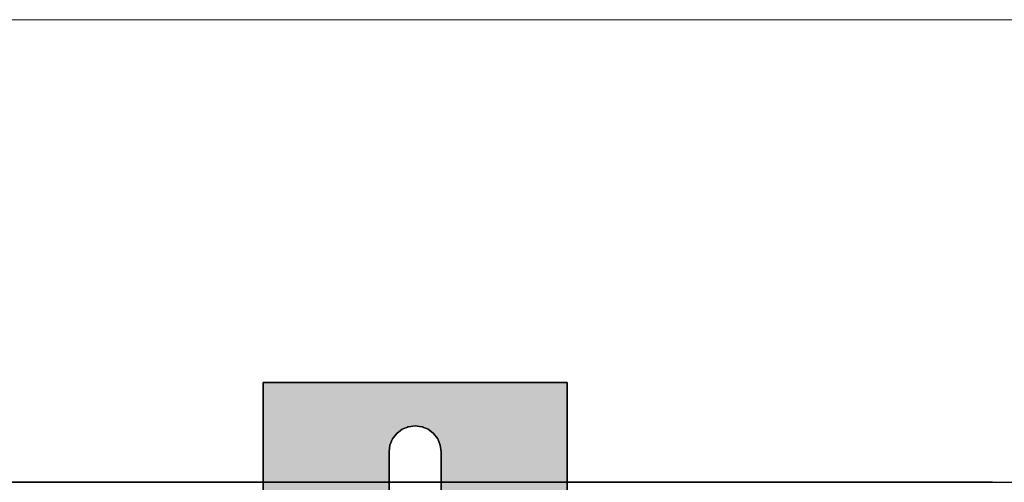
# Model space of a CAD drawing. Extents: x -133 to 627, y -127 to 467.
# Tile 193 of 421: x 70.16 to 74.69, y -28.55 to -26.42. Entities that reach past the tile are written whole.
import ezdxf

# ---------------------------------------------------------------- set-up
doc = ezdxf.new("R2010")
doc.units = 0
doc.layers.get('0').update_dxf_attribs({"lineweight": 35})
doc.layers.add('5_OG-SCHRAFF-FILL', color=7, linetype='Continuous', lineweight=25)
doc.layers.add('M-EQPT', color=2, linetype='Continuous', lineweight=30, true_color=0xffff00)
doc.layers.add('M-EQPT-Shading', color=2, linetype='Continuous', lineweight=30, true_color=0xffff00)

# ---------------------------------------------------------------- blocks, each defined once
blk = doc.blocks.new('Shading-A06HSSBKNL', base_point=(71.9808, -29.0104))
at = {"layer": 'M-EQPT-Shading', "color": 2, "true_color": 0xffff00}
for points in [[(71.8649, -28.9214), (71.8568, -28.9214), (71.2808, -28.0904)], [(71.8959, -28.3255), (71.8199, -28.3255), (71.2808, -28.0904)], [(71.8649, -28.3793), (71.8045, -28.3793), (71.2808, -28.0904)], [(71.8769, -28.3504), (71.8064, -28.3504), (71.2808, -28.0904)], [(71.8608, -28.4104), (71.5128, -28.4104), (71.2808, -28.0904)], [(71.8608, -28.8904), (71.8431, -28.8904), (71.2808, -28.0904)], [(71.9208, -28.3064), (71.846, -28.3064), (71.2808, -28.0904)], [(71.9363, -28.2904), (72.6808, -28.0904), (71.2808, -28.0904)], [(71.9497, -28.2945), (71.8853, -28.2945), (71.2808, -28.0904)], [(71.8959, -28.9752), (71.2808, -28.9752), (71.2808, -28.0904)], [(71.8787, -28.9504), (71.8769, -28.9504), (71.2808, -28.0904)], [(71.9808, -28.2904), (72.6808, -28.0904), (71.2808, -28.0904)], [(71.9497, -28.2945), (71.8853, -28.2945), (71.2808, -28.0904)], [(71.9208, -28.3064), (71.846, -28.3064), (71.2808, -28.0904)], [(71.8769, -28.3504), (71.8064, -28.3504), (71.2808, -28.0904)], [(71.8959, -28.3255), (71.8199, -28.3255), (71.2808, -28.0904)], [(71.8649, -28.3793), (71.2808, -28.3793), (71.2808, -28.0904)], [(71.9808, -28.2904), (71.9363, -28.2904), (71.2808, -28.0904)], [(71.9808, -28.2904), (71.9363, -28.2904), (72.6808, -28.0904)], [(72.0253, -28.2904), (71.9808, -28.2904), (72.6808, -28.0904)], [(72.0253, -28.2904), (71.9808, -28.2904), (72.6808, -28.0904)], [(72.0763, -28.2945), (72.0118, -28.2945), (72.6808, -28.0904)], [(72.0763, -28.2945), (72.0118, -28.2945), (72.6808, -28.0904)], [(72.1155, -28.3064), (72.0408, -28.3064), (72.6808, -28.0904)], [(72.1155, -28.3064), (72.0408, -28.3064), (72.6808, -28.0904)], [(72.1417, -28.3255), (72.0656, -28.3255), (72.6808, -28.0904)], [(72.1417, -28.3255), (72.0656, -28.3255), (72.6808, -28.0904)], [(72.1552, -28.3504), (72.0847, -28.3504), (72.6808, -28.0904)], [(72.1552, -28.3504), (72.0847, -28.3504), (72.6808, -28.0904)], [(72.6808, -28.9214), (72.0967, -28.9214), (72.6808, -28.0904)], [(72.1571, -28.3793), (72.0967, -28.3793), (72.6808, -28.0904)], [(72.1571, -28.3793), (72.0967, -28.3793), (72.6808, -28.0904)], [(72.4488, -28.4104), (72.1008, -28.4104), (72.6808, -28.0904)], [(72.1185, -28.8904), (72.1008, -28.8904), (72.6808, -28.0904)], [(72.6808, -28.4104), (72.1008, -28.4104), (72.6808, -28.0904)], [(71.9208, -28.3064), (71.9497, -28.2945), (71.8853, -28.2945)], [(71.9208, -28.3064), (71.9497, -28.2945), (71.8853, -28.2945)], [(71.9497, -28.2945), (71.9808, -28.2904), (71.9363, -28.2904)], [(71.9497, -28.2945), (71.9808, -28.2904), (71.9363, -28.2904)], [(72.0118, -28.2945), (72.0253, -28.2904), (71.9808, -28.2904)], [(72.0118, -28.2945), (72.0253, -28.2904), (71.9808, -28.2904)], [(72.0408, -28.3064), (72.0763, -28.2945), (72.0118, -28.2945)], [(72.0408, -28.3064), (72.0763, -28.2945), (72.0118, -28.2945)], [(71.8769, -28.3504), (71.8959, -28.3255), (71.8199, -28.3255)], [(71.8769, -28.3504), (71.8959, -28.3255), (71.8199, -28.3255)], [(71.8959, -28.3255), (71.9208, -28.3064), (71.846, -28.3064)], [(71.8959, -28.3255), (71.9208, -28.3064), (71.846, -28.3064)], [(72.0656, -28.3255), (72.1155, -28.3064), (72.0408, -28.3064)], [(72.0656, -28.3255), (72.1155, -28.3064), (72.0408, -28.3064)], [(72.0847, -28.3504), (72.1417, -28.3255), (72.0656, -28.3255)], [(72.0847, -28.3504), (72.1417, -28.3255), (72.0656, -28.3255)], [(71.8608, -28.4104), (71.2808, -28.4104), (71.8649, -28.3793)], [(71.2808, -28.4104), (71.8649, -28.3793), (71.2808, -28.3793)], [(71.8608, -28.4104), (71.8649, -28.3793), (71.8045, -28.3793)], [(71.8649, -28.3793), (71.8769, -28.3504), (71.8064, -28.3504)], [(71.8649, -28.3793), (71.8769, -28.3504), (71.8064, -28.3504)], [(72.0967, -28.3793), (72.1552, -28.3504), (72.0847, -28.3504)], [(72.0967, -28.3793), (72.1552, -28.3504), (72.0847, -28.3504)], [(72.1008, -28.4104), (72.1571, -28.3793), (72.0967, -28.3793)], [(72.1008, -28.4104), (72.1571, -28.3793), (72.0967, -28.3793)], [(71.2808, -29.1504), (71.8608, -28.4104), (71.2808, -28.4104)], [(71.8608, -28.8904), (71.4846, -28.8904), (71.8608, -28.4104)], [(71.8608, -28.8904), (71.8608, -28.4104), (71.5128, -28.4104)], [(72.1008, -28.8904), (72.4488, -28.4104), (72.1008, -28.4104)], [(72.6808, -28.8904), (72.1008, -28.8904), (72.6808, -28.4104)], [(72.1008, -28.8904), (72.6808, -28.4104), (72.1008, -28.4104)]]:
    blk.add_solid(points, dxfattribs=at)
blk = doc.blocks.new('Referenz-A06HSSHCNL', base_point=(-102.5768, -104.9763))
at = {"layer": '5_OG-SCHRAFF-FILL', "color": 0, "lineweight": 13}
blk.add_line((56.6681, -26.42), (114.4316, -26.42), dxfattribs=at)
blk = doc.blocks.new('Kreis-A06HSST5NL', base_point=(63.8408, -28.5504))
at = {"color": 0, "linetype": 'ByBlock', "lineweight": -2, "ltscale": 0.3}
for p, q in [((70.3867, -28.5504), (69.7195, -28.5504)), ((69.7195, -28.5504), (70.3867, -28.5504)), ((71.0307, -28.5504), (70.3867, -28.5504)), ((70.3867, -28.5504), (71.0307, -28.5504)), ((71.6408, -28.5504), (71.0307, -28.5504)), ((71.0307, -28.5504), (71.6408, -28.5504)), ((72.2064, -28.5504), (71.6408, -28.5504)), ((71.6408, -28.5504), (72.2064, -28.5504)), ((72.7177, -28.5504), (72.2064, -28.5504)), ((72.2064, -28.5504), (72.7177, -28.5504)), ((73.1662, -28.5504), (72.7177, -28.5504)), ((72.7177, -28.5504), (73.1662, -28.5504)), ((73.5441, -28.5504), (73.1662, -28.5504)), ((73.1662, -28.5504), (73.5441, -28.5504)), ((73.845, -28.5504), (73.5441, -28.5504)), ((73.5441, -28.5504), (73.845, -28.5504)), ((74.0636, -28.5504), (73.845, -28.5504)), ((73.845, -28.5504), (74.0636, -28.5504)), ((74.1963, -28.5504), (74.0636, -28.5504)), ((74.0636, -28.5504), (74.1963, -28.5504)), ((74.2408, -28.5504), (74.1963, -28.5504)), ((74.1963, -28.5504), (74.2408, -28.5504))]:
    blk.add_line(p, q, dxfattribs=at)
blk = doc.blocks.new('Kreis-A06HSSTBNL', base_point=(71.9808, -28.5504))
at = {"color": 0, "linetype": 'ByBlock', "lineweight": -2, "ltscale": 0.3}
for p, q in [((71.9896, -28.5504), (71.9808, -28.5504)), ((72.016, -28.5504), (71.9896, -28.5504)), ((72.0594, -28.5504), (72.016, -28.5504)), ((72.119, -28.5504), (72.0594, -28.5504)), ((72.1939, -28.5504), (72.119, -28.5504)), ((72.2827, -28.5504), (72.1939, -28.5504)), ((72.3838, -28.5504), (72.2827, -28.5504))]:
    blk.add_line(p, q, dxfattribs=at)
blk = doc.blocks.new('Kreis-A06HSSTNNL', base_point=(71.9808, -28.5504))
at = {"color": 0, "linetype": 'ByBlock', "lineweight": -2, "ltscale": 0.3}
for p, q in [((71.9896, -28.5504), (71.9808, -28.5504)), ((72.016, -28.5504), (71.9896, -28.5504)), ((72.0594, -28.5504), (72.016, -28.5504)), ((72.119, -28.5504), (72.0594, -28.5504)), ((72.1939, -28.5504), (72.119, -28.5504)), ((72.2827, -28.5504), (72.1939, -28.5504)), ((72.3838, -28.5504), (72.2827, -28.5504))]:
    blk.add_line(p, q, dxfattribs=at)
blk = doc.blocks.new('Kreis-A06HST0TNL', base_point=(74.5899, -28.5504))
at = {"color": 0, "linetype": 'ByBlock', "lineweight": -2, "ltscale": 0.3}
for p, q in [((74.5899, -28.5504), (74.6421, -28.5504)), ((74.6421, -28.5504), (74.6934, -28.5504)), ((74.6934, -28.5504), (74.743, -28.5504)), ((74.743, -28.5504), (74.7899, -28.5504)), ((74.7899, -28.5504), (74.8334, -28.5504)), ((74.8334, -28.5504), (74.8728, -28.5504)), ((74.8728, -28.5504), (74.9073, -28.5504)), ((74.9073, -28.5504), (74.9363, -28.5504)), ((74.9363, -28.5504), (74.9595, -28.5504)), ((74.9595, -28.5504), (74.9763, -28.5504)), ((74.9763, -28.5504), (74.9865, -28.5504)), ((74.9865, -28.5504), (74.9899, -28.5504))]:
    blk.add_line(p, q, dxfattribs=at)
blk = doc.blocks.new('Blockreferenz-A06HST1NNL', base_point=(71.2808, -36.4374))
at = {"linetype": 'ByBlock', "lineweight": -2, "ltscale": 0.3}
for p, q in [((71.2808, -28.0904), (71.2808, -36.4374)), ((71.2808, -29.1504), (71.2808, -28.0904)), ((71.2808, -28.0904), (71.2808, -28.0904)), ((71.2808, -36.4374), (71.2808, -28.0904)), ((71.2808, -28.0904), (72.6808, -28.0904)), ((72.6808, -28.0904), (71.2808, -28.0904)), ((71.2808, -28.0904), (71.2808, -28.0904)), ((71.2808, -28.0904), (72.6808, -28.0904)), ((72.6808, -28.0904), (71.2808, -28.0904)), ((71.2808, -28.0904), (71.2808, -29.1504)), ((72.6808, -36.4374), (72.6808, -28.0904)), ((72.6808, -28.0904), (72.6808, -28.0904)), ((72.6808, -28.0904), (72.6808, -29.1504)), ((72.6808, -28.0904), (72.6808, -36.4374)), ((72.6808, -28.0904), (72.6808, -28.0904)), ((72.6808, -29.1504), (72.6808, -28.0904)), ((71.9497, -28.2945), (71.9208, -28.3064)), ((71.9208, -28.3064), (71.9497, -28.2945)), ((71.9208, -28.3064), (71.9497, -28.2945)), ((71.9497, -28.2945), (71.9208, -28.3064)), ((71.9808, -28.2904), (71.9497, -28.2945)), ((71.9497, -28.2945), (71.9808, -28.2904)), ((71.9497, -28.2945), (71.9808, -28.2904)), ((71.9808, -28.2904), (71.9497, -28.2945)), ((72.0118, -28.2945), (71.9808, -28.2904)), ((71.9808, -28.2904), (72.0118, -28.2945)), ((72.0118, -28.2945), (71.9808, -28.2904)), ((71.9808, -28.2904), (72.0118, -28.2945)), ((72.0408, -28.3064), (72.0118, -28.2945)), ((72.0118, -28.2945), (72.0408, -28.3064)), ((72.0118, -28.2945), (72.0408, -28.3064)), ((72.0408, -28.3064), (72.0118, -28.2945)), ((71.8959, -28.3255), (71.8769, -28.3504)), ((71.8769, -28.3504), (71.8959, -28.3255)), ((71.8769, -28.3504), (71.8959, -28.3255)), ((71.8959, -28.3255), (71.8769, -28.3504)), ((71.9208, -28.3064), (71.8959, -28.3255)), ((71.8959, -28.3255), (71.9208, -28.3064)), ((71.8959, -28.3255), (71.9208, -28.3064)), ((71.9208, -28.3064), (71.8959, -28.3255)), ((72.0656, -28.3255), (72.0408, -28.3064)), ((72.0408, -28.3064), (72.0656, -28.3255)), ((72.0408, -28.3064), (72.0656, -28.3255)), ((72.0656, -28.3255), (72.0408, -28.3064)), ((72.0847, -28.3504), (72.0656, -28.3255)), ((72.0656, -28.3255), (72.0847, -28.3504)), ((72.0656, -28.3255), (72.0847, -28.3504)), ((72.0847, -28.3504), (72.0656, -28.3255)), ((71.8649, -28.3793), (71.8608, -28.4104)), ((71.8608, -28.4104), (71.8649, -28.3793)), ((71.8649, -28.3793), (71.8608, -28.4104)), ((71.8608, -28.4104), (71.8649, -28.3793)), ((71.8769, -28.3504), (71.8649, -28.3793)), ((71.8649, -28.3793), (71.8769, -28.3504)), ((71.8649, -28.3793), (71.8769, -28.3504)), ((71.8769, -28.3504), (71.8649, -28.3793)), ((72.0967, -28.3793), (72.0847, -28.3504)), ((72.0847, -28.3504), (72.0967, -28.3793)), ((72.0847, -28.3504), (72.0967, -28.3793)), ((72.0967, -28.3793), (72.0847, -28.3504)), ((72.1008, -28.4104), (72.0967, -28.3793)), ((72.0967, -28.3793), (72.1008, -28.4104)), ((72.0967, -28.3793), (72.1008, -28.4104)), ((72.1008, -28.4104), (72.0967, -28.3793)), ((71.8608, -28.4104), (71.8608, -28.8904)), ((71.8608, -28.8904), (71.8608, -28.4104)), ((71.8608, -28.4104), (71.8608, -28.4104)), ((71.8608, -28.4104), (71.8608, -28.4104)), ((71.8608, -28.4104), (71.8608, -28.8904)), ((71.8608, -28.8904), (71.8608, -28.4104)), ((72.1008, -28.8904), (72.1008, -28.4104)), ((72.1008, -28.4104), (72.1008, -28.8904)), ((72.1008, -28.8904), (72.1008, -28.4104)), ((72.1008, -28.4104), (72.1008, -28.4104)), ((72.1008, -28.4104), (72.1008, -28.8904)), ((72.1008, -28.4104), (72.1008, -28.4104))]:
    blk.add_line(p, q, dxfattribs=at)
blk = doc.blocks.new('Kreis-A06HST29NL', base_point=(71.9808, -28.5504))
at = {"color": 0, "linetype": 'ByBlock', "lineweight": -2, "ltscale": 0.3}
for p, q in [((71.9896, -28.5504), (71.9808, -28.5504)), ((72.016, -28.5504), (71.9896, -28.5504)), ((72.0594, -28.5504), (72.016, -28.5504)), ((72.119, -28.5504), (72.0594, -28.5504)), ((72.1939, -28.5504), (72.119, -28.5504)), ((72.2827, -28.5504), (72.1939, -28.5504)), ((72.3838, -28.5504), (72.2827, -28.5504))]:
    blk.add_line(p, q, dxfattribs=at)
blk = doc.blocks.new('Kreis-A06HST31NL', base_point=(72.3838, -28.5504))
at = {"color": 0, "linetype": 'ByBlock', "lineweight": -2, "ltscale": 0.3}
for p, q in [((72.3838, -28.5504), (72.9501, -28.5504)), ((72.9501, -28.5504), (72.3838, -28.5504)), ((72.9501, -28.5504), (73.4473, -28.5504)), ((73.4473, -28.5504), (72.9501, -28.5504)), ((73.4473, -28.5504), (73.8667, -28.5504)), ((73.8667, -28.5504), (73.4473, -28.5504)), ((73.8667, -28.5504), (74.2008, -28.5504)), ((74.2008, -28.5504), (73.8667, -28.5504)), ((74.2008, -28.5504), (74.4438, -28.5504)), ((74.4438, -28.5504), (74.2008, -28.5504)), ((74.4438, -28.5504), (74.5913, -28.5504)), ((74.5913, -28.5504), (74.4438, -28.5504)), ((74.5913, -28.5504), (74.6408, -28.5504)), ((74.6408, -28.5504), (74.5913, -28.5504))]:
    blk.add_line(p, q, dxfattribs=at)
blk = doc.blocks.new('Kreis-A06HST3TNL', base_point=(74.5899, -28.5504))
at = {"color": 0, "linetype": 'ByBlock', "lineweight": -2, "ltscale": 0.3}
for p, q in [((74.5899, -28.5504), (74.6421, -28.5504)), ((74.6421, -28.5504), (74.6934, -28.5504)), ((74.6934, -28.5504), (74.743, -28.5504)), ((74.743, -28.5504), (74.7899, -28.5504)), ((74.7899, -28.5504), (74.8334, -28.5504)), ((74.8334, -28.5504), (74.8728, -28.5504)), ((74.8728, -28.5504), (74.9073, -28.5504)), ((74.9073, -28.5504), (74.9363, -28.5504)), ((74.9363, -28.5504), (74.9595, -28.5504)), ((74.9595, -28.5504), (74.9763, -28.5504)), ((74.9763, -28.5504), (74.9865, -28.5504)), ((74.9865, -28.5504), (74.9899, -28.5504))]:
    blk.add_line(p, q, dxfattribs=at)
blk = doc.blocks.new('Kreis-A06HST41NL', base_point=(63.8408, -28.5504))
at = {"color": 0, "linetype": 'ByBlock', "lineweight": -2, "ltscale": 0.3}
for p, q in [((70.3867, -28.5504), (69.7195, -28.5504)), ((69.7195, -28.5504), (70.3867, -28.5504)), ((71.0307, -28.5504), (70.3867, -28.5504)), ((70.3867, -28.5504), (71.0307, -28.5504)), ((71.6408, -28.5504), (71.0307, -28.5504)), ((71.0307, -28.5504), (71.6408, -28.5504)), ((72.2064, -28.5504), (71.6408, -28.5504)), ((71.6408, -28.5504), (72.2064, -28.5504)), ((72.7177, -28.5504), (72.2064, -28.5504)), ((72.2064, -28.5504), (72.7177, -28.5504)), ((73.1662, -28.5504), (72.7177, -28.5504)), ((72.7177, -28.5504), (73.1662, -28.5504)), ((73.5441, -28.5504), (73.1662, -28.5504)), ((73.1662, -28.5504), (73.5441, -28.5504)), ((73.845, -28.5504), (73.5441, -28.5504)), ((73.5441, -28.5504), (73.845, -28.5504)), ((74.0636, -28.5504), (73.845, -28.5504)), ((73.845, -28.5504), (74.0636, -28.5504)), ((74.1963, -28.5504), (74.0636, -28.5504)), ((74.0636, -28.5504), (74.1963, -28.5504)), ((74.2408, -28.5504), (74.1963, -28.5504)), ((74.1963, -28.5504), (74.2408, -28.5504))]:
    blk.add_line(p, q, dxfattribs=at)
blk = doc.blocks.new('Kreis-A06HST47NL', base_point=(72.3838, -28.5504))
at = {"color": 0, "linetype": 'ByBlock', "lineweight": -2, "ltscale": 0.3}
for p, q in [((72.3838, -28.5504), (72.9501, -28.5504)), ((72.9501, -28.5504), (72.3838, -28.5504)), ((72.9501, -28.5504), (73.4473, -28.5504)), ((73.4473, -28.5504), (72.9501, -28.5504)), ((73.4473, -28.5504), (73.8667, -28.5504)), ((73.8667, -28.5504), (73.4473, -28.5504)), ((73.8667, -28.5504), (74.2008, -28.5504)), ((74.2008, -28.5504), (73.8667, -28.5504)), ((74.2008, -28.5504), (74.4438, -28.5504)), ((74.4438, -28.5504), (74.2008, -28.5504)), ((74.4438, -28.5504), (74.5913, -28.5504)), ((74.5913, -28.5504), (74.4438, -28.5504)), ((74.5913, -28.5504), (74.6408, -28.5504)), ((74.6408, -28.5504), (74.5913, -28.5504))]:
    blk.add_line(p, q, dxfattribs=at)
blk = doc.blocks.new('Kreis-A06HST4FNL', base_point=(71.9808, -28.5504))
at = {"color": 0, "linetype": 'ByBlock', "lineweight": -2, "ltscale": 0.3}
for p, q in [((71.9896, -28.5504), (71.9808, -28.5504)), ((72.016, -28.5504), (71.9896, -28.5504)), ((72.0594, -28.5504), (72.016, -28.5504)), ((72.119, -28.5504), (72.0594, -28.5504)), ((72.1939, -28.5504), (72.119, -28.5504)), ((72.2827, -28.5504), (72.1939, -28.5504)), ((72.3838, -28.5504), (72.2827, -28.5504))]:
    blk.add_line(p, q, dxfattribs=at)

msp = doc.modelspace()

# ---------------------------------------------------------------- linework, layer by layer
at = {"layer": 'M-EQPT', "color": 8, "ltscale": 0.3, "true_color": 0x808080}
for p, q in [((74.6231, -28.5504), (63.4584, -28.5504)), ((74.6231, -28.5504), (63.4584, -28.5504)), ((74.5896, -28.5504), (63.492, -28.5504)), ((74.5896, -28.5504), (63.492, -28.5504)), ((63.5099, -28.5504), (74.5899, -28.5504)), ((63.5099, -28.5504), (74.5899, -28.5504)), ((74.3939, -28.5504), (63.6876, -28.5504)), ((74.3939, -28.5504), (63.6876, -28.5504)), ((74.2882, -28.5504), (63.7934, -28.5504)), ((74.2882, -28.5504), (63.7934, -28.5504)), ((73.8647, -28.5504), (64.2169, -28.5504)), ((73.8647, -28.5504), (64.2169, -28.5504)), ((73.667, -28.5504), (64.4146, -28.5504)), ((73.667, -28.5504), (64.4146, -28.5504)), ((72.9142, -28.5504), (65.1674, -28.5504)), ((72.9142, -28.5504), (65.1674, -28.5504)), ((72.5605, -28.5504), (65.5211, -28.5504)), ((72.5605, -28.5504), (65.5211, -28.5504)), ((71.9808, -28.5504), (66.0995, -28.5504)), ((71.9808, -28.5504), (66.0995, -28.5504)), ((71.9808, -28.5504), (66.1008, -28.5504)), ((71.9808, -28.5504), (66.1008, -28.5504)), ((70.2668, -28.5504), (70.2668, -28.5504)), ((70.2668, -28.5504), (70.2668, -28.5504)), ((70.4668, -28.5504), (70.4668, -28.5504)), ((70.4668, -28.5504), (70.4668, -28.5504)), ((70.6668, -28.5504), (70.6668, -28.5504)), ((70.6668, -28.5504), (70.6668, -28.5504)), ((70.8668, -28.5504), (70.8668, -28.5504)), ((70.8668, -28.5504), (70.8668, -28.5504)), ((71.0668, -28.5504), (71.0668, -28.5504)), ((71.0668, -28.5504), (71.0668, -28.5504)), ((71.2668, -28.5504), (71.2668, -28.5504)), ((71.2668, -28.5504), (71.2668, -28.5504)), ((71.4668, -28.5504), (71.4668, -28.5504)), ((71.4668, -28.5504), (71.4668, -28.5504)), ((71.6668, -28.5504), (71.6668, -28.5504)), ((71.6668, -28.5504), (71.6668, -28.5504)), ((71.8668, -28.5504), (71.8668, -28.5504)), ((71.8668, -28.5504), (71.8668, -28.5504)), ((71.9808, -28.5504), (71.9808, -28.5504)), ((71.9808, -28.5504), (71.9808, -28.5504)), ((71.9808, -28.5504), (71.9808, -28.5504)), ((71.9808, -28.5504), (71.9808, -28.5504)), ((72.0668, -28.5504), (72.0668, -28.5504)), ((72.0668, -28.5504), (72.0668, -28.5504)), ((72.2668, -28.5504), (72.2668, -28.5504)), ((72.2668, -28.5504), (72.2668, -28.5504)), ((72.4668, -28.5504), (72.4668, -28.5504)), ((72.4668, -28.5504), (72.4668, -28.5504)), ((72.6668, -28.5504), (72.6668, -28.5504)), ((72.6668, -28.5504), (72.6668, -28.5504)), ((72.8668, -28.5504), (72.8668, -28.5504)), ((72.8668, -28.5504), (72.8668, -28.5504)), ((73.0668, -28.5504), (73.0668, -28.5504)), ((73.0668, -28.5504), (73.0668, -28.5504)), ((73.2668, -28.5504), (73.2668, -28.5504)), ((73.2668, -28.5504), (73.2668, -28.5504)), ((73.4668, -28.5504), (73.4668, -28.5504)), ((73.4668, -28.5504), (73.4668, -28.5504)), ((73.6668, -28.5504), (73.6668, -28.5504)), ((73.6668, -28.5504), (73.6668, -28.5504)), ((73.8668, -28.5504), (73.8668, -28.5504)), ((73.8668, -28.5504), (73.8668, -28.5504)), ((74.0668, -28.5504), (74.0668, -28.5504)), ((74.0668, -28.5504), (74.0668, -28.5504)), ((74.2668, -28.5504), (74.2668, -28.5504)), ((74.2668, -28.5504), (74.2668, -28.5504)), ((74.4668, -28.5504), (74.4668, -28.5504)), ((74.4668, -28.5504), (74.4668, -28.5504))]:
    msp.add_line(p, q, dxfattribs=at)

# ---------------------------------------------------------------- block references
at = {"color": 251, "lineweight": 25, "ltscale": 0.25, "true_color": 0x585858}
msp.add_blockref('Referenz-A06HSSHCNL', (-102.5768, -104.9763), dxfattribs=at)
at = {"layer": 'M-EQPT'}
msp.add_blockref('Shading-A06HSSBKNL', (71.9808, -29.0104), dxfattribs=at)
at = {"layer": 'M-EQPT', "color": 8, "ltscale": 0.3, "true_color": 0x808080}
for name, p in [('Blockreferenz-A06HST1NNL', (71.2808, -36.4374)), ('Kreis-A06HSST5NL', (63.8408, -28.5504)), ('Kreis-A06HST41NL', (63.8408, -28.5504)), ('Kreis-A06HSSTBNL', (71.9808, -28.5504)), ('Kreis-A06HSSTNNL', (71.9808, -28.5504)), ('Kreis-A06HST29NL', (71.9808, -28.5504)), ('Kreis-A06HST4FNL', (71.9808, -28.5504)), ('Kreis-A06HST31NL', (72.3838, -28.5504)), ('Kreis-A06HST47NL', (72.3838, -28.5504)), ('Kreis-A06HST0TNL', (74.5899, -28.5504)), ('Kreis-A06HST3TNL', (74.5899, -28.5504))]:
    msp.add_blockref(name, p, dxfattribs=at)

doc.saveas('drawing.dxf')
